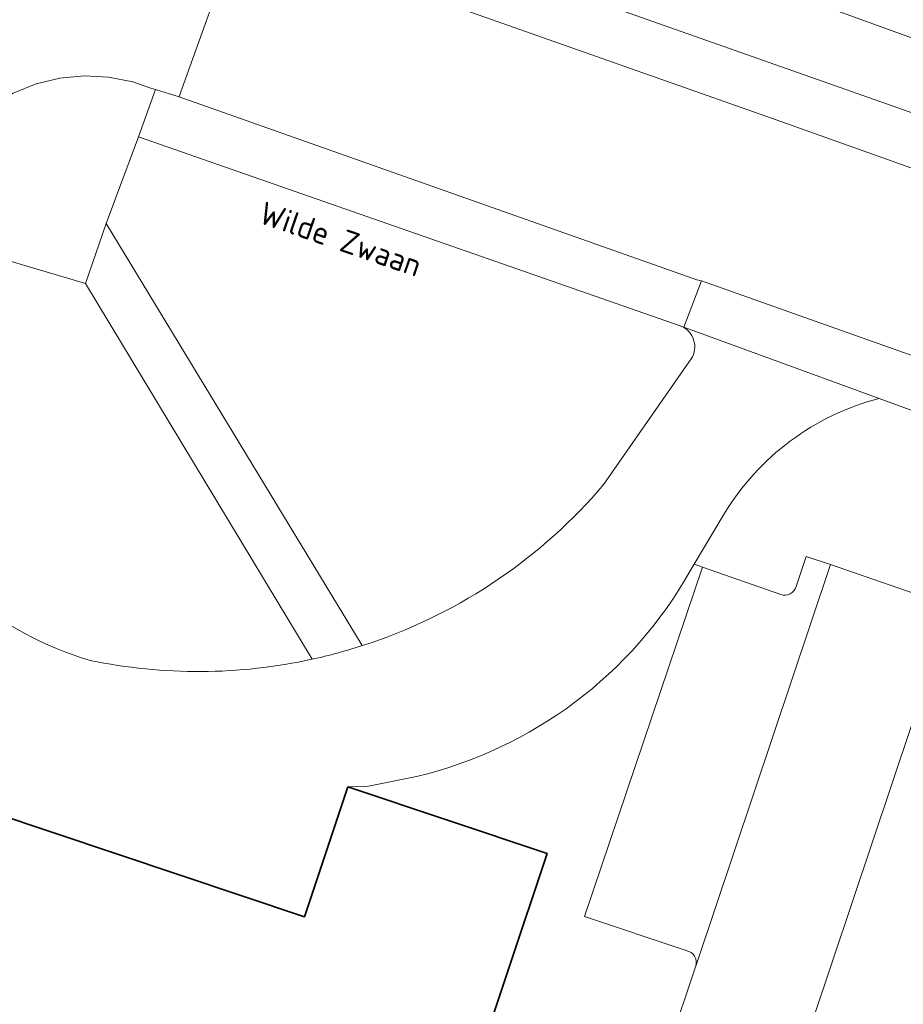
# Model space of a CAD drawing. Header units: metres. Extents: x 149984 to 156489, y 469398 to 478068.
# Tile 271 of 656: x 153511 to 153546, y 472508 to 472547. Entities that reach past the tile are written whole.
import ezdxf
from ezdxf.enums import TextEntityAlignment as Align

# ---------------------------------------------------------------- set-up
doc = ezdxf.new("R2010")
doc.units = ezdxf.units.M
doc.header["$LTSCALE"] = 0.75
for name, color, linetype, lineweight in [('B-WE-GR-BEPLANTING_CULTUUR_HEESTERS-GV', 252, 'Continuous', 18), ('B-WE-OG-BEBOUWING-GV', 6, 'Continuous', 35), ('B-WE-OG-TERREIN_BEGROEID-GV', 252, 'Continuous', 18), ('B-WE-OG-TOPOGRAFIE-T18', 7, 'Continuous', 18), ('B-WE-VH-GESLOTENVERHARDING_ASFALT-GV', 252, 'Continuous', 18), ('B-WE-VH-OPENVERHARDING_BETONSTRAATSTEEN-GV', 252, 'Continuous', 18), ('B-WE-VH-OPENVERHARDING_TEGEL-GV', 252, 'Continuous', 18)]:
    doc.layers.add(name, color=color, linetype=linetype, lineweight=lineweight)
doc.styles.add('NLCS-ISO-M500-T18', font='NLCS-ISO.ttf', dxfattribs={"height": 0.9})

msp = doc.modelspace()

# ---------------------------------------------------------------- linework, layer by layer
at = {"layer": 'B-WE-GR-BEPLANTING_CULTUUR_HEESTERS-GV'}
for points in [[(153545.438, 472531.56, 0.197183), (153539.31, 472526.998)], [(153541.542, 472523.816, 0.439214), (153542.152, 472524.126)]]:
    msp.add_lwpolyline(points, format="xyb", dxfattribs=at)
at = {"layer": 'B-WE-GR-BEPLANTING_CULTUUR_HEESTERS-GV', "flags": 128}
for points in [[(153542.152, 472524.126), (153542.553, 472525.322), (153543.504, 472524.995), (153547.919, 472523.475), (153549.896, 472529.272), (153547.4, 472530.861), (153547.34, 472530.867), (153545.438, 472531.56)], [(153539.31, 472526.998), (153538.122, 472525.007), (153538.451, 472524.889), (153541.542, 472523.816)]]:
    msp.add_lwpolyline(points, dxfattribs=at)
at = {"layer": 'B-WE-OG-BEBOUWING-GV', "flags": 128}
msp.add_lwpolyline([(153522.717, 472511.073), (153505.363, 472516.88), (153493.424, 472481.203), (153511.065, 472475.301), (153518.674, 472472.769), (153532.304, 472513.575), (153524.431, 472516.205)], close=True, dxfattribs=at)
at = {"layer": 'B-WE-OG-TERREIN_BEGROEID-GV', "flags": 128}
for points in [[(153519.84, 472552.341), (153551.967, 472541.008), (153584.411, 472537.987), (153588.963, 472537.563), (153590.791, 472542.735), (153589.421, 472545.263), (153588.63, 472546.71)], [(153542.752, 472547.258), (153548.901, 472545.031), (153552.164, 472544.036), (153555.185, 472543.564), (153557.881, 472543.366), (153570.193, 472542.241), (153575.096, 472542.251), (153577.249, 472542.419), (153579.057, 472542.863), (153584.447, 472544.332), (153586.247, 472545.126), (153587.596, 472546.055), (153588.25, 472547.056)], [(153588.25, 472547.056), (153587.596, 472546.055), (153586.247, 472545.126), (153584.447, 472544.332), (153579.057, 472542.863), (153577.249, 472542.419), (153575.096, 472542.251), (153570.193, 472542.241), (153557.881, 472543.366), (153555.185, 472543.564), (153552.164, 472544.036), (153548.901, 472545.031), (153542.752, 472547.258)], [(153537.568, 472534.436), (153516.158, 472541.904), (153514.877, 472538.475)], [(153514.877, 472538.475), (153524.997, 472521.791), (153525.344, 472521.907)], [(153514.05, 472536.111), (153509.148, 472537.562), (153505.962, 472528.181)], [(153523.023, 472521.256), (153514.05, 472536.111)], [(153534.554, 472528.174), (153538.005, 472533.126)]]:
    msp.add_lwpolyline(points, dxfattribs=at)
at = {"layer": 'B-WE-OG-TERREIN_BEGROEID-GV'}
for points in [[(153538.005, 472533.126, 0.478819), (153537.568, 472534.436)], [(153505.962, 472528.181, 0.210814), (153514.241, 472521.209)], [(153525.344, 472521.907, 0.135868), (153534.554, 472528.174)], [(153514.241, 472521.209, 0.105784), (153523.023, 472521.256)]]:
    msp.add_lwpolyline(points, format="xyb", dxfattribs=at)
at = {"layer": 'B-WE-VH-GESLOTENVERHARDING_ASFALT-GV', "flags": 128}
for points in [[(153550.908, 472539.178), (153541.177, 472542.647), (153520.118, 472550.076), (153517.759, 472543.496), (153517.755, 472543.485), (153538.229, 472536.248)], [(153538.229, 472536.248), (153538.408, 472536.22), (153548.031, 472532.802), (153559.966, 472528.31)]]:
    msp.add_lwpolyline(points, dxfattribs=at)
at = {"layer": 'B-WE-VH-OPENVERHARDING_BETONSTRAATSTEEN-GV', "flags": 128}
for points in [[(153511.202, 472543.638), (153512.1, 472544), (153513.041, 472544.229), (153514.005, 472544.32), (153514.972, 472544.27), (153515.922, 472544.081), (153516.342, 472543.937), (153516.685, 472543.82), (153516.821, 472543.782), (153517.755, 472543.485), (153517.759, 472543.496), (153520.118, 472550.076), (153519.963, 472550.131), (153519.942, 472550.138), (153519.16, 472550.414), (153518.724, 472550.568), (153515.95, 472551.548), (153514.511, 472552.265), (153513.281, 472553.3), (153512.328, 472554.594), (153511.705, 472556.076), (153511.448, 472557.663)], [(153545.438, 472531.56), (153537.717, 472534.385), (153537.568, 472534.436)], [(153538.005, 472533.126), (153534.554, 472528.174)], [(153537.966, 472524.746), (153538.122, 472525.007), (153539.31, 472526.998)], [(153538.185, 472509.114), (153543.504, 472524.995), (153542.553, 472525.322), (153542.152, 472524.126)], [(153540.462, 472500), (153548.292, 472523.347), (153547.919, 472523.475), (153543.504, 472524.995), (153538.185, 472509.114), (153538.178, 472509.094), (153535.132, 472500), (153530.905, 472487.378)], [(153541.542, 472523.816), (153538.451, 472524.889), (153533.788, 472511.087), (153537.81, 472509.735)], [(153548.932, 472521.821), (153549.311, 472522.993), (153549.157, 472523.047), (153548.292, 472523.347), (153540.462, 472500), (153538.093, 472492.935)], [(153525.344, 472521.907), (153524.997, 472521.791)], [(153502.473, 472517.819), (153505.363, 472516.88), (153522.717, 472511.073), (153524.431, 472516.205), (153525.176, 472516.218), (153527.145, 472516.623)]]:
    msp.add_lwpolyline(points, dxfattribs=at)
msp.add_lwpolyline([(153545.438, 472531.56), (153547.34, 472530.867), (153548.031, 472532.802), (153538.408, 472536.22), (153537.717, 472534.385)], close=True, dxfattribs=at)
at = {"layer": 'B-WE-VH-OPENVERHARDING_BETONSTRAATSTEEN-GV'}
for points in [[(153537.568, 472534.436, -0.478819), (153538.005, 472533.126)], [(153539.31, 472526.998, -0.197183), (153545.438, 472531.56)], [(153514.241, 472521.209, -0.210814), (153505.962, 472528.181)], [(153534.554, 472528.174, -0.135868), (153525.344, 472521.907)], [(153527.145, 472516.623, 0.208934), (153537.966, 472524.746)], [(153542.152, 472524.126, -0.439214), (153541.542, 472523.816)], [(153524.997, 472521.791, -0.024915), (153523.023, 472521.256)], [(153523.023, 472521.256, -0.105784), (153514.241, 472521.209)], [(153537.81, 472509.735, -0.449647), (153538.185, 472509.114)]]:
    msp.add_lwpolyline(points, format="xyb", dxfattribs=at)
at = {"layer": 'B-WE-VH-OPENVERHARDING_TEGEL-GV', "flags": 128}
for points in [[(153588.63, 472546.71), (153589.421, 472545.263), (153590.791, 472542.735), (153588.963, 472537.563), (153584.411, 472537.987), (153551.967, 472541.008), (153519.84, 472552.341)], [(153520.118, 472550.076), (153541.177, 472542.647), (153550.908, 472539.178)], [(153524.997, 472521.791), (153514.877, 472538.475), (153514.05, 472536.111)], [(153514.05, 472536.111), (153523.023, 472521.256)], [(153537.81, 472509.735), (153533.788, 472511.087), (153538.451, 472524.889), (153538.122, 472525.007), (153537.966, 472524.746)], [(153527.145, 472516.623), (153525.176, 472516.218), (153524.431, 472516.205), (153532.304, 472513.575), (153518.674, 472472.769), (153511.065, 472475.301), (153493.424, 472481.203), (153490.62, 472482.19), (153489.625, 472479.186), (153490.25, 472478.21), (153490.88, 472477.34), (153491.92, 472476.54), (153493.29, 472475.99), (153511.614, 472469.891)], [(153530.905, 472487.378), (153535.132, 472500), (153538.178, 472509.094), (153538.185, 472509.114)]]:
    msp.add_lwpolyline(points, dxfattribs=at)
for points in [[(153505.962, 472528.181), (153509.148, 472537.562), (153514.05, 472536.111), (153514.877, 472538.475), (153516.158, 472541.904), (153516.821, 472543.782), (153516.685, 472543.82), (153516.342, 472543.937), (153515.922, 472544.081), (153514.972, 472544.27), (153514.005, 472544.32), (153513.041, 472544.229), (153512.1, 472544), (153511.202, 472543.638), (153509.87, 472542.81), (153508.74, 472541.7), (153508.24, 472540.93), (153507.85, 472540.23), (153507.571, 472539.388), (153507.205, 472538.284), (153504.065, 472528.81)], [(153516.158, 472541.904), (153537.568, 472534.436), (153537.717, 472534.385), (153538.408, 472536.22), (153538.229, 472536.248), (153517.755, 472543.485), (153516.821, 472543.782)]]:
    msp.add_lwpolyline(points, close=True, dxfattribs=at)
at = {"layer": 'B-WE-VH-OPENVERHARDING_TEGEL-GV'}
for points in [[(153537.966, 472524.746, -0.208934), (153527.145, 472516.623)], [(153523.023, 472521.256, 0.024915), (153524.997, 472521.791)], [(153538.185, 472509.114, 0.449647), (153537.81, 472509.735)]]:
    msp.add_lwpolyline(points, format="xyb", dxfattribs=at)

# ---------------------------------------------------------------- texts
at = {"layer": 'B-WE-OG-TOPOGRAFIE-T18', "style": 'NLCS-ISO-M500-T18'}
msp.add_text('Wilde Zwaan', height=0.9, rotation=341, dxfattribs=at).set_placement((153524.146, 472537.865), align=Align.MIDDLE)

doc.saveas('drawing.dxf')
